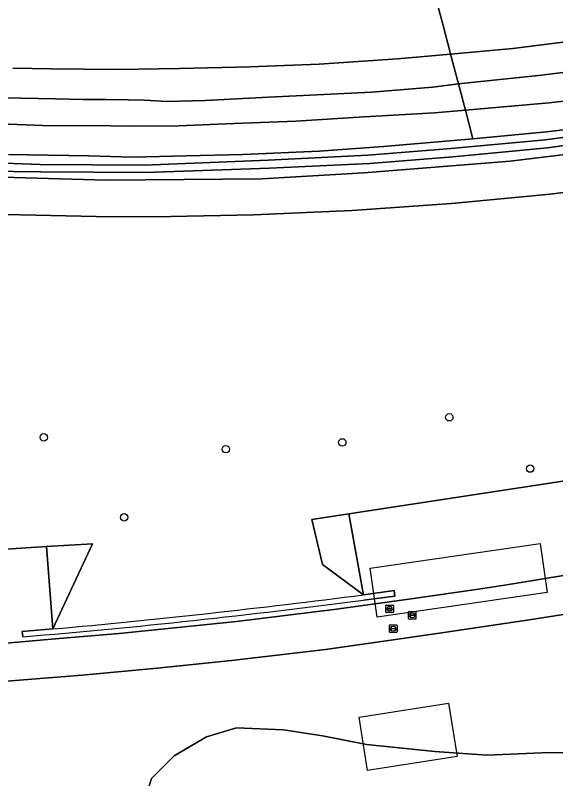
# Model space of a CAD drawing. Extents: x 160455 to 162082, y 388339 to 389736.
# Drawn here: x 160749.4 to 160821.1, y 389546.4 to 389647.6 of the extents above; entities that cross this region are included whole.
import ezdxf

# ---------------------------------------------------------------- set-up
doc = ezdxf.new("R2010")
doc.units = 0
for name, color, linetype in [('IMGEO_Berm_groen', 7, 'Continuous'), ('IMGEO_Boom', 7, 'Continuous'), ('IMGEO_Grasland_overig', 7, 'Continuous'), ('IMGEO_Groenvoorziening', 7, 'Continuous'), ('IMGEO_Muur', 7, 'Continuous'), ('IMGEO_Oever', 7, 'Continuous'), ('IMGEO_Pand_vergunning_verleend', 7, 'Continuous'), ('IMGEO_Rijbaan_autosnelweg', 7, 'Continuous'), ('IMGEO_Rijbaan_autoweg', 7, 'Continuous'), ('IMGEO_Rijbaan_lokaal_gesloten', 7, 'Continuous'), ('IMGEO_Rioolput', 7, 'Continuous'), ('IMGEO_Waterloop', 7, 'Continuous')]:
    doc.layers.add(name, color=color, linetype=linetype)

msp = doc.modelspace()

# ---------------------------------------------------------------- linework, layer by layer
at = {"layer": 'IMGEO_Berm_groen'}
for points in [[(160828.39, 389644.84), (160815.41, 389643.23), (160807.15, 389642.46), (160808.18, 389638.55), (160819.2, 389639.68), (160830.87, 389641.15)], [(160744.11, 389636.76), (160750.08, 389636.64), (160754.68, 389636.54), (160758.31, 389636.46), (160761.37, 389636.46), (160764.35, 389636.42), (160766.53, 389636.38), (160769.5, 389636.2), (160774.57, 389636.34), (160782.98, 389636.78), (160790.31, 389637.11), (160796.66, 389637.41), (160804.8, 389638.1), (160808.18, 389638.55), (160807.15, 389642.46), (160800.08, 389641.87), (160789.7, 389641.14), (160780.48, 389640.77), (160771.18, 389640.56), (160762.82, 389640.45), (160754.12, 389640.51), (160749.05, 389640.61)], [(160832.49, 389637.45), (160820.22, 389636.03), (160809.11, 389635.03), (160810.1, 389631.23), (160819.89, 389632.18), (160831.5, 389633.55)]]:
    msp.add_lwpolyline(points, dxfattribs=at)
at = {"layer": 'IMGEO_Boom'}
for centre in [(160806.97, 389594.31), (160753.14, 389591.65), (160792.77, 389590.98), (160777.3, 389590.07), (160817.7, 389587.5), (160763.82, 389581.04)]:
    msp.add_circle(centre, 0.489, dxfattribs=at)
at = {"layer": 'IMGEO_Grasland_overig'}
for points in [[(160830.87, 389641.15), (160819.2, 389639.68), (160808.18, 389638.55), (160809.11, 389635.03), (160820.22, 389636.03), (160832.49, 389637.45)], [(160747.39, 389633.23), (160754.06, 389632.96), (160758.81, 389633), (160765.17, 389632.92), (160771.02, 389632.95), (160778.42, 389633.29), (160786.61, 389633.59), (160795.66, 389634.17), (160805.02, 389634.71), (160809.11, 389635.03), (160808.18, 389638.55), (160804.8, 389638.1), (160796.66, 389637.41), (160790.31, 389637.11), (160782.98, 389636.78), (160774.57, 389636.34), (160769.5, 389636.2), (160766.53, 389636.38), (160764.35, 389636.42), (160761.37, 389636.46), (160758.31, 389636.46), (160754.68, 389636.54), (160750.08, 389636.64), (160744.11, 389636.76)], [(160748.44, 389629.15), (160759.11, 389629), (160764.88, 389628.83), (160772.07, 389628.97), (160779.58, 389629.17), (160789.68, 389629.59), (160798.25, 389630.22), (160810.1, 389631.23), (160809.11, 389635.03), (160805.02, 389634.71), (160795.66, 389634.17), (160786.61, 389633.59), (160778.42, 389633.29), (160771.02, 389632.95), (160765.17, 389632.92), (160758.81, 389633), (160754.06, 389632.96), (160747.39, 389633.23)], [(160832.17, 389630.34), (160815.03, 389628.29), (160795.63, 389626.72), (160782.11, 389625.93), (160761.45, 389625.77), (160739.94, 389626.4)], [(160833.41, 389625.52), (160820.36, 389623.91), (160807.25, 389622.66), (160794.1, 389621.74), (160780.96, 389621.16), (160767.78, 389620.9), (160760.08, 389620.94), (160741.98, 389621.36), (160739.6, 389621.48), (160697.61, 389624.23), (160686.74, 389625.36), (160682.59, 389625.79), (160682.02, 389619.92), (160680.45, 389603.76), (160679.31, 389593.25), (160674.32, 389567.03), (160677.86, 389563.49), (160684.16, 389562.47)], [(160741.98, 389621.36), (160760.08, 389620.94), (160767.78, 389620.9), (160780.96, 389621.16), (160794.1, 389621.74), (160807.25, 389622.66), (160820.36, 389623.91), (160833.41, 389625.52)], [(160795.59, 389570.77), (160790.15, 389574.79), (160788.73, 389580.75), (160793.65, 389581.51), (160824.67, 389586.24), (160830.85, 389587.11), (160826.28, 389575.28)], [(160724.27, 389564.02), (160719.49, 389574.95), (160722.56, 389575.16), (160753.5, 389577.19), (160759.62, 389577.52), (160754.36, 389566.24)]]:
    msp.add_lwpolyline(points, dxfattribs=at)
for points in [[(160793.65, 389581.51), (160788.73, 389580.75), (160790.15, 389574.79), (160795.59, 389570.77)], [(160759.62, 389577.52), (160753.5, 389577.19), (160754.36, 389566.24)]]:
    msp.add_lwpolyline(points, close=True, dxfattribs=at)
msp.add_arc((160652.99, 390680.1), 1118.47, 275.20035, 277.32535, dxfattribs=at)
at = {"layer": 'IMGEO_Groenvoorziening'}
for points in [[(160826.37, 389574.56), (160822.33, 389573.92), (160822.22, 389574.63), (160826.28, 389575.28), (160824.67, 389586.24), (160793.65, 389581.51), (160795.59, 389570.77), (160799.65, 389571.32), (160799.73, 389570.6), (160795.59, 389570.07)], [(160750.35, 389565.19), (160750.28, 389565.91), (160754.36, 389566.24), (160753.5, 389577.19), (160722.56, 389575.16)], [(160665.98, 389560.09), (160665.89, 389560.81), (160667.61, 389561.2), (160669.45, 389561.4), (160671.98, 389561.42), (160674.54, 389560.97), (160675.51, 389560.89), (160678.91, 389561.01), (160682.99, 389561.11), (160708.4, 389561.82), (160714.29, 389562.08), (160723.13, 389562.53), (160731.26, 389562.92), (160741.68, 389563.8), (160748.64, 389564.41), (160755.18, 389564.96), (160763.14, 389565.63), (160778.74, 389567.22), (160792, 389568.88), (160801.9, 389570.23), (160810.86, 389571.51), (160814.87, 389572.12), (160822.91, 389573.44)], [(160830.27, 389569.42), (160817.9, 389567.51), (160805.37, 389565.64), (160798.27, 389564.6), (160790.52, 389563.53), (160778.05, 389562.03), (160768.2, 389561.03), (160758.22, 389560.1), (160745.42, 389559.08), (160731.96, 389558), (160716.83, 389557.16), (160705.26, 389556.61), (160693.85, 389556.21), (160683.19, 389556), (160675.23, 389555.9), (160670.19, 389555.64), (160667.08, 389555.04)], [(160905.01, 389546.3), (160893.95, 389546.42), (160877.35, 389546.86), (160860.52, 389548.19), (160847.38, 389549.28), (160834.97, 389549.92), (160819.26, 389549.82), (160811.94, 389549.51), (160805.04, 389549.98), (160795.99, 389550.92), (160790.15, 389552.07), (160784.95, 389552.84), (160778.73, 389553.13), (160774.76, 389551.93), (160770.43, 389549.39), (160767.43, 389546.42), (160766.85, 389544.57)], [(160766.85, 389544.57), (160767.43, 389546.42), (160770.43, 389549.39), (160774.76, 389551.93), (160778.73, 389553.13), (160784.95, 389552.84), (160790.15, 389552.07), (160795.99, 389550.92), (160805.04, 389549.98), (160811.94, 389549.51), (160819.26, 389549.82), (160834.97, 389549.92), (160847.38, 389549.28), (160860.52, 389548.19), (160877.35, 389546.86), (160893.95, 389546.42), (160905.01, 389546.3)]]:
    msp.add_lwpolyline(points, dxfattribs=at)
msp.add_arc((160671.99, 390504.26), 942.33, 274.76986, 277.53706, dxfattribs=at)
at = {"layer": 'IMGEO_Muur'}
for points in [[(160799.65, 389571.32), (160795.59, 389570.77)], [(160795.59, 389570.07), (160799.73, 389570.6), (160799.65, 389571.32)], [(160754.36, 389566.24), (160750.28, 389565.91), (160750.35, 389565.19)]]:
    msp.add_lwpolyline(points, dxfattribs=at)
for centre, radius, start, end in [((160652.99, 390680.1), 1118.47, 275.20035, 277.32535), ((160671.99, 390504.26), 942.33, 274.76986, 277.53706)]:
    msp.add_arc(centre, radius, start, end, dxfattribs=at)
at = {"layer": 'IMGEO_Oever'}
for points in [[(160745.48, 389628.11), (160752.68, 389627.85), (160766.49, 389627.76), (160782.94, 389628.41), (160796.18, 389629.09), (160807.21, 389629.98), (160819.71, 389631.09), (160834.13, 389633.03)], [(160831.5, 389633.55), (160819.89, 389632.18), (160810.1, 389631.23), (160798.25, 389630.22), (160789.68, 389629.59), (160779.58, 389629.17), (160772.07, 389628.97), (160764.88, 389628.83), (160759.11, 389629), (160748.44, 389629.15)], [(160834.34, 389632.03), (160820.01, 389630.03), (160807.45, 389628.86), (160796.42, 389627.97), (160783.11, 389627.35), (160766.64, 389626.77), (160752.77, 389626.86), (160745.4, 389626.97)], [(160739.94, 389626.4), (160761.45, 389625.77), (160782.11, 389625.93), (160795.63, 389626.72), (160815.03, 389628.29), (160832.17, 389630.34)]]:
    msp.add_lwpolyline(points, dxfattribs=at)
at = {"layer": 'IMGEO_Pand_vergunning_verleend'}
for points in [[(160796.46, 389574.3), (160819.05, 389577.56), (160819.98, 389571.08), (160797.4, 389567.82)], [(160794.99, 389554.52), (160806.87, 389556.4), (160808, 389549.33), (160796.11, 389547.45)]]:
    msp.add_lwpolyline(points, close=True, dxfattribs=at)
at = {"layer": 'IMGEO_Rijbaan_autosnelweg'}
msp.add_lwpolyline([(160749.05, 389640.61), (160754.12, 389640.51), (160762.82, 389640.45), (160771.18, 389640.56), (160780.48, 389640.77), (160789.7, 389641.14), (160800.08, 389641.87), (160807.15, 389642.46), (160807.04, 389642.89), (160806.2, 389646.09), (160805.37, 389649.22)], dxfattribs=at)
at = {"layer": 'IMGEO_Rijbaan_autoweg'}
msp.add_lwpolyline([(160829.86, 389652.45), (160819.79, 389651.24), (160811.08, 389650.3), (160805.27, 389649.61), (160805.37, 389649.22), (160806.2, 389646.09), (160807.04, 389642.89), (160807.15, 389642.46), (160815.41, 389643.23), (160828.39, 389644.84)], dxfattribs=at)
at = {"layer": 'IMGEO_Rijbaan_lokaal_gesloten'}
for points in [[(160822.91, 389573.44), (160814.87, 389572.12), (160810.86, 389571.51), (160801.9, 389570.23), (160792, 389568.88), (160778.74, 389567.22), (160763.14, 389565.63), (160755.18, 389564.96), (160748.64, 389564.41), (160741.68, 389563.8), (160731.26, 389562.92), (160723.13, 389562.53), (160714.29, 389562.08), (160708.4, 389561.82), (160682.99, 389561.11), (160678.91, 389561.01), (160675.51, 389560.89), (160674.54, 389560.97), (160671.98, 389561.42), (160669.45, 389561.4), (160667.61, 389561.2), (160665.89, 389560.81), (160665.98, 389560.09)], [(160667.08, 389555.04), (160670.19, 389555.64), (160675.23, 389555.9), (160683.19, 389556), (160693.85, 389556.21), (160705.26, 389556.61), (160716.83, 389557.16), (160731.96, 389558), (160745.42, 389559.08), (160758.22, 389560.1), (160768.2, 389561.03), (160778.05, 389562.03), (160790.52, 389563.53), (160798.27, 389564.6), (160805.37, 389565.64), (160817.9, 389567.51), (160830.27, 389569.42)]]:
    msp.add_lwpolyline(points, dxfattribs=at)
at = {"layer": 'IMGEO_Rioolput'}
for p, q in [((160798.55, 389568.48), (160798.55, 389569.33)), ((160798.63, 389569.41), (160799.48, 389569.41)), ((160799.04, 389569.19), (160799.07, 389569.19)), ((160799.55, 389569.33), (160799.55, 389568.48)), ((160799.48, 389568.41), (160798.63, 389568.41)), ((160798.81, 389568.9), (160798.81, 389568.91)), ((160799.25, 389568.86), (160798.85, 389568.86)), ((160798.86, 389568.95), (160799.25, 389568.95)), ((160799.06, 389568.63), (160799.04, 389568.63)), ((160799.3, 389568.91), (160799.3, 389568.9)), ((160801.55, 389567.62), (160801.55, 389568.48)), ((160801.63, 389568.55), (160802.48, 389568.55)), ((160802.04, 389568.33), (160802.06, 389568.33)), ((160802.55, 389568.48), (160802.55, 389567.62)), ((160802.48, 389567.55), (160801.63, 389567.55)), ((160801.81, 389568.04), (160801.81, 389568.06)), ((160801.85, 389568.09), (160802.25, 389568.09)), ((160802.25, 389568.01), (160801.85, 389568.01)), ((160802.06, 389567.77), (160802.04, 389567.77)), ((160802.29, 389568.06), (160802.29, 389568.04)), ((160799.03, 389565.84), (160799.03, 389566.7)), ((160799.1, 389566.77), (160799.95, 389566.77)), ((160799.28, 389566.26), (160799.28, 389566.28)), ((160799.72, 389566.23), (160799.32, 389566.23)), ((160799.33, 389566.31), (160799.73, 389566.31)), ((160799.51, 389566.55), (160799.54, 389566.55)), ((160799.77, 389566.28), (160799.77, 389566.26)), ((160800.03, 389566.7), (160800.03, 389565.84)), ((160799.95, 389565.77), (160799.1, 389565.77)), ((160799.54, 389565.99), (160799.51, 389565.99))]:
    msp.add_line(p, q, dxfattribs=at)
for points in [[(160798.55, 389568.48), (160798.55, 389569.33)], [(160798.63, 389569.41), (160799.48, 389569.41)], [(160799.55, 389569.33), (160799.55, 389568.48)], [(160799.48, 389568.41), (160798.63, 389568.41)], [(160801.55, 389567.62), (160801.55, 389568.48)], [(160801.63, 389568.55), (160802.48, 389568.55)], [(160802.55, 389568.48), (160802.55, 389567.62)], [(160802.48, 389567.55), (160801.63, 389567.55)], [(160799.03, 389565.84), (160799.03, 389566.7)], [(160799.1, 389566.77), (160799.95, 389566.77)], [(160800.03, 389566.7), (160800.03, 389565.84)], [(160799.95, 389565.77), (160799.1, 389565.77)]]:
    msp.add_lwpolyline(points, dxfattribs=at)
for centre, radius, start, end in [((160798.63, 389569.33), 0.0765, 91.552, 178.448), ((160798.63, 389569.33), 0.0765, 91.552, 178.448), ((160799.48, 389569.33), 0.0765, 1.552, 88.448), ((160799.48, 389569.33), 0.0765, 1.552, 88.448), ((160798.63, 389568.48), 0.0765, 181.552, 268.448), ((160798.63, 389568.48), 0.0765, 181.552, 268.448), ((160798.85, 389568.91), 0.0403, 85.8775, 175.7526), ((160798.85, 389568.9), 0.0366, 178.938, 274.7102), ((160799.26, 389568.91), 0.0386, 1.7309, 96.639), ((160799.25, 389568.91), 0.043, 264.8664, 352.4533), ((160799.48, 389568.48), 0.0765, 271.552, 358.448), ((160799.48, 389568.48), 0.0765, 271.552, 358.448), ((160801.63, 389568.47), 0.0765, 91.552, 178.448), ((160801.63, 389568.47), 0.0765, 91.552, 178.448), ((160802.48, 389568.47), 0.0765, 1.552, 88.448), ((160802.48, 389568.47), 0.0765, 1.552, 88.448), ((160801.63, 389567.63), 0.0765, 181.552, 268.448), ((160801.63, 389567.63), 0.0765, 181.552, 268.448), ((160801.85, 389568.05), 0.0403, 85.8775, 175.7526), ((160801.85, 389568.04), 0.0366, 178.938, 274.7102), ((160802.26, 389568.05), 0.0386, 1.7309, 96.639), ((160802.25, 389568.05), 0.043, 264.8664, 352.4533), ((160802.48, 389567.63), 0.0765, 271.552, 358.448), ((160802.48, 389567.63), 0.0765, 271.552, 358.448), ((160799.1, 389566.69), 0.0765, 91.552, 178.448), ((160799.1, 389566.69), 0.0765, 91.552, 178.448), ((160799.33, 389566.27), 0.0403, 85.8775, 175.7526), ((160799.32, 389566.26), 0.0366, 178.938, 274.7102), ((160799.73, 389566.27), 0.043, 264.8664, 352.4533), ((160799.73, 389566.27), 0.0386, 1.7309, 96.639), ((160799.95, 389566.69), 0.0765, 1.552, 88.448), ((160799.95, 389566.69), 0.0765, 1.552, 88.448), ((160799.1, 389565.85), 0.0765, 181.552, 268.448), ((160799.1, 389565.85), 0.0765, 181.552, 268.448), ((160799.95, 389565.85), 0.0765, 271.552, 358.448), ((160799.95, 389565.85), 0.0765, 271.552, 358.448)]:
    msp.add_arc(centre, radius, start, end, dxfattribs=at)
for centre, major_axis, ratio, start_param, end_param in [((160799.04, 389568.91), (-0.387, 0.002), 0.722429, 4.712389, 7.853982), ((160799.06, 389568.91), (-0.39, 0.002), 0.717154, 1.570796, 4.712389), ((160802.04, 389568.05), (-0.387, 0.002), 0.722429, 4.712389, 7.853982), ((160802.06, 389568.05), (-0.39, 0.002), 0.717154, 1.570796, 4.712389), ((160799.51, 389566.27), (-0.387, 0.002), 0.722429, 4.712389, 7.853982), ((160799.54, 389566.27), (-0.39, 0.002), 0.717154, 1.570796, 4.712389)]:
    msp.add_ellipse(centre, major_axis=major_axis, ratio=ratio, start_param=start_param, end_param=end_param, dxfattribs=at)
at = {"layer": 'IMGEO_Waterloop'}
for points in [[(160834.13, 389633.03), (160819.71, 389631.09), (160807.21, 389629.98), (160796.18, 389629.09), (160782.94, 389628.41), (160766.49, 389627.76), (160752.68, 389627.85), (160745.48, 389628.11)], [(160745.4, 389626.97), (160752.77, 389626.86), (160766.64, 389626.77), (160783.11, 389627.35), (160796.42, 389627.97), (160807.45, 389628.86), (160820.01, 389630.03), (160834.34, 389632.03)]]:
    msp.add_lwpolyline(points, dxfattribs=at)

doc.saveas('drawing.dxf')
